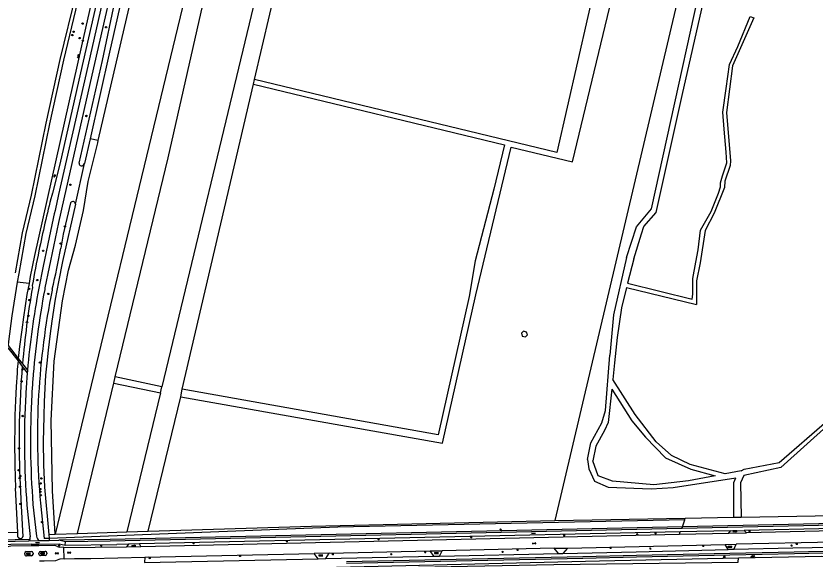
# Model space of a CAD drawing. Extents: x 128999 to 131010, y 395498 to 399007.
# Drawn here: x 129570.7 to 130043.8, y 396106.1 to 396427.3 of the extents above; entities that cross this region are included whole.
import ezdxf

# ---------------------------------------------------------------- set-up
doc = ezdxf.new("R2010")
doc.units = 0
for name, color, linetype in [('gg-knt-bronhoudergrens', 7, 'Continuous'), ('gg-knt-onverhard', 7, 'Continuous'), ('gg-knt-verharding', 7, 'Continuous'), ('gg-kntw-bovenkant insteek waterloop', 7, 'Continuous'), ('gt-grn-groengrens', 7, 'Continuous'), ('gt-grn-groengrens NZ', 7, 'Continuous'), ('gt-grn-vlakafsluiter', 7, 'Continuous'), ('gt-grn-weggrens', 7, 'Continuous'), ('gt-symb-boom', 7, 'Continuous'), ('gt-symb-gesloten verharding', 7, 'Continuous'), ('gt-symb-groenvak', 7, 'Continuous'), ('gt-symb-klinker verharding', 7, 'Continuous'), ('gt-symb-lichtmast', 7, 'Continuous'), ('gt-symb-tegel verharding', 7, 'Continuous'), ('gt-symb-waterafsluiter', 7, 'Continuous'), ('gt-symb-watersymbool', 7, 'Continuous')]:
    doc.layers.add(name, color=color, linetype=linetype)

# ---------------------------------------------------------------- blocks, each defined once
blk = doc.blocks.new('gt0-LMAST')
at = {"layer": 'gt-symb-lichtmast'}
for p, q in [((-0.18, 0.17), (-0.45, 0.44)), ((-0.01, 0.25), (-0.01, 0.62)), ((0.17, 0.17), (0.44, 0.44)), ((-0.26, 0), (-0.63, 0)), ((-0.18, -0.18), (-0.45, -0.45)), ((-0.01, -0.25), (-0.01, -0.63)), ((0.44, -0.45), (0.17, -0.18)), ((0.24, 0), (0.62, 0))]:
    blk.add_line(p, q, dxfattribs=at)
blk.add_circle((-0.01, 0), 0.25, dxfattribs=at)
blk = doc.blocks.new('gt0-WAFSL')
at = {"layer": 'gt-symb-waterafsluiter'}
for p, q in [((-0.5, -0.33), (0, 0.67)), ((0, 0.67), (0.5, -0.33)), ((0.5, -0.33), (-0.5, -0.33))]:
    blk.add_line(p, q, dxfattribs=at)
blk = doc.blocks.new('gt0-GRVAK')
at = {"layer": 'gt-symb-groenvak'}
for p, q in [((-0.11, 0.19), (-0.23, 0.24)), ((-0.18, 0.15), (0.09, 0.15)), ((-0.09, 0.21), (-0.16, 0.32)), ((-0.05, 0.21), (-0.05, 0.39)), ((0, 0.21), (0.06, 0.32)), ((0.01, 0.19), (0.13, 0.24)), ((0.26, -0.05), (0.2, 0.06)), ((0.31, -0.05), (0.31, 0.13)), ((0.35, -0.05), (0.41, 0.06)), ((-0.24, -0.23), (-0.36, -0.18)), ((-0.32, -0.26), (-0.05, -0.26)), ((-0.23, -0.21), (-0.29, -0.1)), ((-0.18, -0.2), (-0.18, -0.02)), ((-0.14, -0.21), (-0.07, -0.1)), ((-0.12, -0.23), (0, -0.18)), ((0.24, -0.07), (0.12, -0.02)), ((0.17, -0.11), (0.44, -0.11)), ((0.37, -0.07), (0.49, -0.02))]:
    blk.add_line(p, q, dxfattribs=at)
blk = doc.blocks.new('gt0-BOOM')
at = {"layer": 'gt-symb-boom'}
for radius in [0.4, 0.2]:
    blk.add_circle((0, 0), radius, dxfattribs=at)
blk = doc.blocks.new('gt0-WA')
at = {"layer": 'gt-symb-watersymbool'}
for centre, start, end in [((-0.32, 0.02), 28.0725, 151.9275), ((0.43, 0.42), 208.0725, 331.9275), ((-0.32, -0.43), 28.0725, 151.9275), ((0.43, -0.03), 208.0725, 331.9275)]:
    blk.add_arc(centre, 0.425, start, end, dxfattribs=at)
blk = doc.blocks.new('gt0-TEG1')
at = {"layer": 'gt-symb-tegel verharding'}
for p, q in [((-1.12, 0), (1.12, 0)), ((-0.9, -0.25), (-0.9, 0.25)), ((-0.45, -0.25), (-0.45, 0.25)), ((0, -0.25), (0, 0.25)), ((0.45, -0.25), (0.45, 0.25)), ((0.9, -0.25), (0.9, 0.25))]:
    blk.add_line(p, q, dxfattribs=at)
blk = doc.blocks.new('gt0-KL1')
at = {"layer": 'gt-symb-klinker verharding'}
for p, q in [((-1.15, 0.3), (1.15, 0.3)), ((-1, -0.3), (-1, 0.3)), ((-0.5, 0.3), (-0.5, 0.45)), ((0, -0.3), (0, 0.3)), ((0.5, 0.3), (0.5, 0.45)), ((1, -0.3), (1, 0.3)), ((-1.15, -0.3), (1.15, -0.3)), ((-0.5, -0.45), (-0.5, -0.3)), ((0.5, -0.45), (0.5, -0.3))]:
    blk.add_line(p, q, dxfattribs=at)
blk = doc.blocks.new('gt0-GESVH1')
at = {"layer": 'gt-symb-gesloten verharding'}
for p, q in [((-0.99, -0.26), (0.01, 0.24)), ((0.01, -0.26), (-0.99, 0.24)), ((0.01, 0.24), (1.01, -0.26)), ((1.01, 0.24), (0.01, -0.26))]:
    blk.add_line(p, q, dxfattribs=at)

msp = doc.modelspace()

# ---------------------------------------------------------------- linework, layer by layer
at = {"layer": 'gg-knt-bronhoudergrens'}
msp.add_lwpolyline([(129869.95, 396239.57), (129870.43, 396237.93), (129872.28, 396237.46), (129873.51, 396238.66), (129873, 396240.3), (129871.16, 396240.77), (129869.95, 396239.57)], dxfattribs=at)
at = {"layer": 'gg-knt-onverhard'}
for p, q in [((129936.44, 396283.69), (129932.84, 396269.15)), ((129932.24, 396266.71), (129973.55, 396256.71)), ((129973.55, 396262.8), (129973.55, 396256.71)), ((129565.89, 396230.93), (129571.93, 396223.21)), ((129566.03, 396232.38), (129572.08, 396224.65)), ((129571.93, 396223.21), (129574.43, 396220.02)), ((129572.08, 396224.65), (129574.55, 396221.48)), ((129574.55, 396221.48), (129577.51, 396217.71)), ((129574.43, 396220.02), (129577.38, 396216.24)), ((129999.96, 396158.15), (129990.47, 396156.39))]:
    msp.add_line(p, q, dxfattribs=at)
for points in [[(130170.78, 396652.31), (130147.65, 396553.55), (130094.89, 396328.26), (130074.1, 396236.6), (130052.63, 396186.35), (130023.59, 396160.17), (130001.52, 396155.47), (129999.63, 396151.1), (130000, 396130.82)], [(129932.22, 396284.37), (129938.14, 396302.58), (129946.95, 396313.21), (129986.32, 396491.53), (130008.25, 396582.33)], [(129632.42, 396556.7), (129620.45, 396500), (129615.89, 396477.86), (129608.36, 396440.71), (129598.82, 396401.07), (129590.49, 396363.43), (129581.85, 396320.88), (129576.55, 396298.52), (129572.34, 396275.03), (129571.5, 396269.85)], [(129936.44, 396283.69), (129941.05, 396298.35), (129942.45, 396302.8), (129949.69, 396311.12), (129965.19, 396380.19), (129982.99, 396459.55)], [(129570.43, 396275.36), (129574.65, 396298.91), (129579.96, 396321.3), (129588.6, 396363.83), (129596.93, 396401.51), (129606.47, 396441.13)], [(129971.43, 396262.82), (129971.43, 396271.91), (129973.22, 396281.7), (129974.56, 396289.04), (129976.02, 396300.52), (129982.23, 396311.68), (129986.63, 396322.44), (129987.85, 396326.29), (129987.79, 396328.66), (129989, 396332.77), (129991.58, 396340.45), (129991.09, 396346.69), (129990.03, 396360.41), (129989.25, 396370.41), (129991.23, 396384.46), (129993.2, 396398.52), (129997.98, 396409.24), (130005.37, 396427.01), (130007.45, 396426.15), (129995, 396397.71), (129991.27, 396370.08), (129993.82, 396341.64), (129993.47, 396338.84), (129990.4, 396329.47), (129990.24, 396325.77), (129984, 396310.63), (129978.82, 396300.43), (129975.83, 396281.22), (129973.58, 396270.71), (129973.55, 396262.8)], [(129932.22, 396284.37), (129924.5, 396250.57), (129922.19, 396226.64)], [(129571.5, 396269.85), (129568.28, 396250), (129566.24, 396234.69), (129566.03, 396232.38)], [(129932.84, 396269.15), (129971.04, 396259.8), (129971.43, 396262.82)], [(129932.24, 396266.71), (129929.25, 396254.61), (129926.66, 396237.02), (129925.09, 396222.2), (129924.02, 396212.16)], [(129909.04, 396164.98), (129911.1, 396174.7), (129917.52, 396186.57), (129919.66, 396193.98), (129922.19, 396226.64)], [(129990.47, 396156.39), (129969.82, 396162.05), (129958.86, 396167.4), (129949.81, 396175.4), (129937.21, 396191.46), (129924.02, 396212.16)], [(129923.43, 396206.53), (129921.34, 396186.84), (129919.17, 396182.03), (129914.06, 396172.8), (129912.25, 396164.07)], [(129923.43, 396206.53), (129935.36, 396187.88), (129943.34, 396178.16), (129955.28, 396165.88), (129970.23, 396159.23), (129984.6, 396155.31)], [(129999.96, 396158.15), (130001.77, 396159.22), (130022.6, 396163.26), (130050.69, 396187.56)], [(129909.04, 396164.98), (129909.92, 396159.45), (129913.3, 396152.12), (129921.37, 396148.66), (129946.81, 396147.51), (129959.82, 396148.41), (129996.95, 396154.16)], [(129984.6, 396155.31), (129968.92, 396152.41), (129948.42, 396150.02), (129923.78, 396152.08), (129915.42, 396155.25), (129912.25, 396164.07)], [(129995.76, 396130.74), (129995.76, 396151.25), (129996.95, 396154.16)]]:
    msp.add_lwpolyline(points, dxfattribs=at)
at = {"layer": 'gg-knt-verharding'}
for p, q in [((129577.22, 396137.94), (129579.1, 396119.2)), ((129580.78, 396138.32), (129582.8, 396119.54)), ((130149.7, 396128.28), (129964.88, 396124.18)), ((130148.84, 396126.26), (130001.81, 396122.98)), ((129964.88, 396124.18), (129626.45, 396116.66)), ((129964, 396122.14), (129643.79, 396115)), ((129963.5, 396120.68), (129992.68, 396121.35)), ((129993.8, 396122.8), (129964, 396122.14)), ((129992.68, 396121.35), (129993.8, 396122.8)), ((129992.68, 396121.35), (130003.24, 396121.59)), ((129993.8, 396122.8), (130001.81, 396122.98)), ((130001.81, 396122.98), (130003.24, 396121.59)), ((130148.33, 396124.88), (130003.24, 396121.59)), ((129578.35, 396116.84), (129584.39, 396116.95)), ((129590.4, 396117.11), (129596.11, 396117.23)), ((129600, 396116.25), (129596.11, 396117.23)), ((129626.45, 396116.66), (129600, 396116.25)), ((129644.58, 396113.44), (129963.5, 396120.68)), ((129580.15, 396113.86), (129580.14, 396114.85)), ((129584.17, 396113.93), (129580.15, 396113.86)), ((129584.17, 396113.93), (129584.12, 396114.89)), ((129598.94, 396112.98), (129596.41, 396113.1)), ((129598.94, 396112.98), (129636.2, 396113.25)), ((129599.15, 396106.17), (129598.94, 396112.98)), ((129599.86, 396114.27), (129630.43, 396114.7)), ((129637.26, 396114.85), (129630.43, 396114.7)), ((129637.26, 396114.85), (129636.2, 396113.25)), ((129636.2, 396113.25), (129644.58, 396113.44)), ((129643.79, 396115), (129637.26, 396114.85)), ((129644.58, 396113.44), (129643.79, 396115)), ((129889.34, 396112.42), (129823, 396110.97)), ((129889.34, 396112.42), (129897.14, 396112.59)), ((129897.14, 396112.59), (129990.49, 396114.63)), ((129990.49, 396114.63), (129997.15, 396114.78)), ((129992.31, 396111.62), (129990.49, 396114.63)), ((129995.63, 396111.68), (129997.15, 396114.78)), ((130062.83, 396116.21), (129997.15, 396114.78)), ((129575.85, 396108.96), (129575.85, 396109.44)), ((129576.83, 396110.46), (129579.82, 396110.52)), ((129579.87, 396108), (129576.87, 396107.96)), ((129580.85, 396109.53), (129580.85, 396109.02)), ((129584.27, 396109.05), (129584.27, 396109.55)), ((129585.26, 396110.54), (129587.97, 396110.61)), ((129587.98, 396108.11), (129585.27, 396108.08)), ((129588.96, 396109.6), (129588.97, 396109.11)), ((129646.97, 396107.12), (129747.32, 396109.32)), ((129756.13, 396109.51), (129747.32, 396109.32)), ((129749.56, 396106.23), (129747.32, 396109.32)), ((129754.2, 396106.32), (129756.13, 396109.51)), ((129754.2, 396106.32), (129818.05, 396107.71)), ((129756.13, 396109.51), (129816, 396110.82)), ((129816, 396110.82), (129823, 396110.97)), ((129818.05, 396107.71), (129816, 396110.82)), ((129818.05, 396107.71), (129821.5, 396107.76)), ((129821.5, 396107.76), (129823, 396110.97)), ((129821.5, 396107.76), (129891.96, 396109.36)), ((129891.96, 396109.36), (129894.5, 396109.42)), ((129995.63, 396111.68), (129992.31, 396111.62)), ((129749.56, 396106.23), (129754.2, 396106.32))]:
    msp.add_line(p, q, dxfattribs=at)
for points in [[(129735.73, 396920.17), (129735.49, 396919.78), (129735.29, 396919.36), (129734.71, 396917.05), (129727.14, 396882.37), (129716.81, 396837.08), (129706.95, 396794.08), (129685.81, 396701.69), (129680.84, 396679.49), (129673.53, 396647.36), (129661.5, 396594.95), (129655, 396566.06), (129633.52, 396471), (129615.64, 396392.22), (129598.98, 396319.19), (129595.9, 396305.04), (129592.89, 396290.87), (129590.35, 396278.71), (129587.86, 396266.54), (129587.71, 396265.51)], [(129731.64, 396920.03), (129731.27, 396917.69), (129723.66, 396883.05), (129703.51, 396794.99), (129682.4, 396702.62), (129670.08, 396648.14), (129658.06, 396595.88), (129651.59, 396567.11), (129629.86, 396470.92), (129612.21, 396393.28), (129595.9, 396321.59)], [(129589.36, 396291.55), (129586.84, 396279.37), (129584.2, 396266.24)], [(129562.03, 396116.45), (129570.26, 396116.67), (129578.35, 396116.84)], [(129578.83, 396117.78), (129578.62, 396117.3), (129578.35, 396116.84)], [(129584.39, 396116.95), (129589.97, 396117.11), (129590.4, 396117.11)], [(129580.14, 396114.85), (129567.7, 396114.63), (129560.41, 396114.49)], [(129580.15, 396113.86), (129567.65, 396113.59), (129566.61, 396113.48), (129565.93, 396113.32), (129565.5, 396113.14)], [(129584.12, 396114.89), (129596.18, 396115.11), (129599.86, 396114.27)], [(129595.22, 396113.43), (129593.76, 396114.02), (129584.17, 396113.93)], [(130065.21, 396113.18), (130030.54, 396112.4), (129995.63, 396111.68)], [(129610.28, 396106.44), (129615.07, 396106.43), (129646.97, 396107.12)], [(129766.35, 396104.56), (129822.01, 396105.73), (129906.36, 396107.6), (129938.03, 396108.35), (129993.32, 396109.58), (130031.5, 396110.36), (130065.58, 396111.17)], [(129894.5, 396109.42), (129937.78, 396110.42), (129992.31, 396111.62)], [(129599.15, 396106.17), (129596.75, 396106.02), (129596.17, 396105.87), (129594.05, 396105.03), (129587.33, 396104.85), (129584.72, 396104.81)], [(129599.15, 396106.17), (129605.38, 396106.4), (129610.28, 396106.44)], [(129646.82, 396103.98), (129656.08, 396104.19), (129749.56, 396106.23)]]:
    msp.add_lwpolyline(points, dxfattribs=at)
for centre, radius, start, end in [((131589.87, 395871.84), 2044.06, 167.28922, 168.15115), ((130058.23, 396176.08), 482.52, 169.231, 175.051), ((130057.16, 396176.15), 477.88, 169.2231, 175.6885), ((130034.36, 396177.93), 458.58, 175.2081, 175.715), ((129920.16, 396187.96), 343.94, 175.0395, 175.2844), ((130016.28, 396179.12), 440.46, 175.6938, 176.0479), ((130064.34, 396175.65), 485.08, 175.6931, 176.73), ((130052.59, 396176.42), 476.87, 176.0244, 176.7277), ((130057.99, 396176.09), 482.29, 176.7258, 184.537), ((130057.38, 396176.15), 478.1, 176.7418, 184.5381), ((129574.7, 396119.3), 4.41, 339.9067, 358.7072), ((129587.31, 396120.53), 4.62, 192.2942, 212.0087), ((129587.32, 396120.53), 4.63, 212.0745, 230.7357), ((129596.96, 396117.45), 4.38, 246.6315, 262.8175), ((129576.89, 396109.42), 1.04, 93.322, 178.8528), ((129576.85, 396108.96), 1, 180.5327, 270.7253), ((129579.83, 396109.5), 1.02, 1.4651, 90.7482), ((129579.83, 396109.02), 1.02, 272.2411, 0.2186), ((129585.28, 396109.53), 1.01, 91.1693, 179.1779), ((129585.19, 396108.99), 0.918, 176.1388, 275.1957), ((129587.99, 396109.64), 0.972, 358.1296, 91.1237), ((129587.96, 396109.12), 1.01, 270.6842, 359.3732)]:
    msp.add_arc(centre, radius, start, end, dxfattribs=at)
at = {"layer": 'gg-kntw-bovenkant insteek waterloop'}
for p, q in [((129614.56, 396354.67), (129611.26, 396339.96)), ((129580.37, 396267.82), (129580.43, 396266.64)), ((129592.22, 396265.67), (129592.09, 396265.01)), ((129571.93, 396223.21), (129571.5, 396218.18)), ((129571.76, 396121.85), (129570.49, 396148.07)), ((129573.85, 396137.52), (129574.79, 396119.29)), ((129585.19, 396139.08), (129587.3, 396118.18)), ((129571.9, 396118.93), (129571.76, 396121.85)), ((129590.3, 396118.2), (129587.3, 396118.18)), ((129590.08, 396120.64), (129590.3, 396118.2))]:
    msp.add_line(p, q, dxfattribs=at)
for points in [[(129729.22, 396920.51), (129728, 396915.38), (129724.08, 396899.7), (129720.28, 396880.41), (129710.5, 396838), (129701.63, 396797.56), (129680.24, 396702.76), (129674.82, 396680.67), (129667.11, 396648.89), (129655.25, 396595.05), (129649.26, 396567.23), (129626.88, 396472.34), (129608.84, 396393.62), (129596.75, 396339.58), (129592.25, 396322.41), (129591.88, 396321.11)], [(129608.09, 396340.23), (129621.89, 396400.95), (129636.45, 396470.61), (129656.85, 396566.11), (129664.91, 396593.58), (129670.3, 396617.3)], [(129640.88, 396548.21), (129629.91, 396500), (129628.46, 396493.33), (129609.45, 396409.61), (129581.66, 396285.62), (129579.19, 396273.19), (129578.43, 396269.11)], [(129656.01, 396538.19), (129647.3, 396500), (129645.05, 396489.65), (129626.04, 396405.88), (129614.56, 396354.67)], [(129605.88, 396315.94), (129598.29, 396282.1), (129595.88, 396269.98), (129593.97, 396259.69), (129591.96, 396246.68), (129590.99, 396239.44), (129589.76, 396229.67), (129588.88, 396221.95), (129588.27, 396214.75), (129587.81, 396207.16), (129587.37, 396199.11), (129587.1, 396190.82), (129586.96, 396182.62), (129586.89, 396175.79), (129587.07, 396161.78), (129587.56, 396148.56), (129590.08, 396120.64)], [(129603.08, 396316.75), (129598.62, 396298.25), (129597.33, 396290)], [(129578.43, 396269.11), (129577.21, 396262.55), (129575.14, 396249.12), (129574.13, 396241.62), (129572.88, 396231.7), (129572.08, 396224.65)], [(129571.5, 396218.18), (129571.31, 396215.99), (129570.84, 396208.13), (129570.39, 396199.85), (129570.1, 396191.24), (129569.96, 396182.84), (129569.89, 396175.75), (129570.08, 396161.37), (129570.49, 396148.07)], [(129573.97, 396214.18), (129573.6, 396208.85), (129573.29, 396203.52)]]:
    msp.add_lwpolyline(points, dxfattribs=at)
for centre, radius, start, end in [((129609.65, 396340.12), 1.57, 175.8309, 257.8087), ((129609.17, 396340.85), 2.27, 273.8113, 336.7816), ((130249.64, 396151.12), 679.37, 165.51022, 168.34842), ((129604.46, 396315.9), 1.63, 79.1286, 148.2156), ((129604.46, 396316.1), 1.42, 353.2394, 77.6197), ((130249.21, 396151.24), 678.92, 168.35081, 170.11244), ((128939.04, 396415.66), 670.18, 347.06767, 349.19346), ((130107.73, 396175.04), 535.2, 170.1463, 175.0225), ((130019.55, 396178.43), 436.14, 168.549, 176.748), ((130467.59, 396146.74), 896.17, 175.30974, 175.68434), ((130107.94, 396175.04), 535.4, 176.9505, 184.0183), ((130019.64, 396178.43), 436.23, 176.7499, 185.1757), ((129573.54, 396120.08), 1.99, 215.0399, 260.2925), ((129573.33, 396119.6), 1.49, 265.06, 348.2059)]:
    msp.add_arc(centre, radius, start, end, dxfattribs=at)
at = {"layer": 'gt-grn-groengrens'}
for p, q in [((129717.64, 396632.48), (129593.98, 396120.76)), ((129619.38, 396353.59), (129661.93, 396536.84)), ((129731.74, 396518.01), (129657.06, 396207.87)), ((129669.16, 396206.51), (129711.3, 396386.88)), ((129619.38, 396353.59), (129614.56, 396354.67)), ((129578.43, 396269.11), (129571.5, 396269.85)), ((129657.06, 396207.87), (129629.49, 396213.82)), ((129607.14, 396121.17), (129628.64, 396210.17)), ((129628.64, 396210.17), (129656.27, 396204.35)), ((129656.27, 396204.35), (129636.43, 396122.09)), ((129649.01, 396122.49), (129668.24, 396202.04)), ((129966.94, 396130.22), (129995.76, 396130.74)), ((129995.76, 396130.74), (130000, 396130.82)), ((130000, 396130.82), (130104.11, 396132.66)), ((129889.64, 396128.81), (129966.94, 396130.22)), ((129965.22, 396125.19), (129966.6, 396129.21)), ((129966.6, 396129.21), (129966.94, 396130.22)), ((129571.76, 396121.85), (129562.96, 396121.61)), ((129607.14, 396121.17), (129636.43, 396122.09)), ((129636.43, 396122.09), (129649.01, 396122.49)), ((129963.5, 396120.68), (129964, 396122.14)), ((129964.88, 396124.18), (129965.22, 396125.19)), ((129590.08, 396120.64), (129593.98, 396120.76)), ((129590.3, 396118.2), (129590.4, 396117.11)), ((129593.98, 396120.76), (129607.14, 396121.17)), ((129646.97, 396107.12), (129646.82, 396103.98))]:
    msp.add_line(p, q, dxfattribs=at)
for points in [[(129668.24, 396202.04), (129823.26, 396174.67), (129842.9, 396262.3), (129863.96, 396349.64), (129900.19, 396340.9), (129945.47, 396528.69), (129962.45, 396605.57), (129981.56, 396684.81)], [(129629.49, 396213.82), (129660.82, 396343.43), (129701.84, 396524.63)], [(129711.97, 396389.75), (129743.59, 396525.11), (129818.6, 396507.59), (129921.45, 396480.73)], [(129921.45, 396480.73), (129890.97, 396346.58), (129711.97, 396389.75)], [(129711.3, 396386.88), (129859.95, 396351.03), (129853.65, 396324.9), (129842.61, 396282.38), (129839.03, 396261.3), (129820.69, 396179.46), (129669.16, 396206.51)], [(129593.98, 396120.76), (129592.35, 396146.45), (129591.62, 396187.98), (129593.33, 396223.15), (129598.21, 396258.81), (129601.88, 396276.92), (129605.95, 396291.78), (129610.62, 396312.14), (129613.47, 396329.28), (129619.07, 396352.26), (129619.38, 396353.59)], [(129966.6, 396129.21), (129761.26, 396124.86), (129590.3, 396118.2)], [(129649.01, 396122.49), (129745.69, 396125.52), (129889.64, 396128.81)], [(129998.44, 396106.72), (130047.82, 396107.81), (130074.35, 396107.35), (130080.2, 396107.42)], [(129754.41, 396101.11), (129760.5, 396101.21), (129916.21, 396104.91), (129998.44, 396106.72)], [(129754.45, 396100.19), (129760.63, 396100.31), (129838.01, 396101.93), (129889.2, 396102.83), (129998.32, 396104.22), (129998.44, 396106.72)]]:
    msp.add_lwpolyline(points, dxfattribs=at)
at = {"layer": 'gt-grn-groengrens NZ'}
for p, q in [((130150.05, 396129.29), (129965.22, 396125.19)), ((129965.22, 396125.19), (129626.43, 396117.66)), ((129626.43, 396117.66), (129596.11, 396117.23))]:
    msp.add_line(p, q, dxfattribs=at)
for points in [[(129562.07, 396117.45), (129570.24, 396117.67), (129578.83, 396117.78)], [(129766.36, 396103.56), (129822.03, 396104.73), (129906.38, 396106.6), (129938.05, 396107.35), (129993.34, 396108.58), (130031.52, 396109.36), (130065.6, 396110.17)]]:
    msp.add_lwpolyline(points, dxfattribs=at)
at = {"layer": 'gt-grn-vlakafsluiter'}
for p, q in [((130018.78, 396675.83), (129889.64, 396128.81)), ((129711.3, 396386.88), (129711.97, 396389.75)), ((129605.88, 396315.94), (129611.26, 396339.96)), ((129628.64, 396210.17), (129629.49, 396213.82)), ((129656.27, 396204.35), (129657.06, 396207.87)), ((129668.24, 396202.04), (129669.16, 396206.51))]:
    msp.add_line(p, q, dxfattribs=at)
at = {"layer": 'gt-grn-weggrens'}
for p, q in [((129580.14, 396114.85), (129584.12, 396114.89)), ((129599.86, 396114.27), (129600, 396116.25)), ((129891.96, 396109.36), (129889.34, 396112.42)), ((129897.14, 396112.59), (129894.5, 396109.42))]:
    msp.add_line(p, q, dxfattribs=at)

# ---------------------------------------------------------------- block references
at = {"layer": 'gt-symb-boom'}
for p in [(129610.15, 396422.78), (129624.07, 396420.62), (129604.12, 396415.96), (129604.83, 396417.93), (129608.33, 396414.16), (129610.28, 396412.61), (129607.62, 396402.86), (129607.71, 396404.03), (129612.39, 396368.11), (129602.89, 396327.43), (129599.69, 396302.81), (129597.1, 396292.63), (129586.8, 396288.43), (129583.33, 396271.05), (129578.43, 396265.81), (129589.8, 396262.87), (129578.69, 396259.26), (129578.08, 396249.83), (129577.23, 396246.14), (129584.89, 396222.27), (129574.56, 396218.26), (129573.99, 396211.14), (129574.72, 396190.66), (129572.57, 396171.51), (129572.27, 396158.58), (129572.89, 396153.97), (129573.23, 396155.14), (129585.28, 396150.78), (129585.73, 396153.73), (129573.12, 396148.84), (129585.11, 396147.44), (129585.15, 396145.86), (129585.38, 396143.81), (129573.29, 396138.63), (129586.16, 396127.94)]:
    msp.add_blockref('gt0-BOOM', p, dxfattribs=at)
at = {"layer": 'gt-symb-gesloten verharding', "rotation": 1.2603038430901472}
msp.add_blockref('gt0-GESVH1', (129877.44, 396115.3), dxfattribs=at)
at = {"layer": 'gt-symb-gesloten verharding'}
for p in [(129594.83, 396109.47), (129602.14, 396109.86)]:
    msp.add_blockref('gt0-GESVH1', p, dxfattribs=at)
at = {"layer": 'gt-symb-groenvak'}
for p in [(129857.65, 396123.58), (129938.51, 396120.74), (129596.29, 396114.19), (129946.28, 396112.27), (129792.95, 396108.98), (129858.86, 396110.38)]:
    msp.add_blockref('gt0-GRVAK', p, dxfattribs=at)
at = {"layer": 'gt-symb-groenvak', "rotation": -2.979673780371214}
msp.add_blockref('gt0-GRVAK', (130029.88, 396114.08), dxfattribs=at)
at = {"layer": 'gt-symb-klinker verharding'}
for p, rotation in [((129996.27, 396122.39), -178.3388879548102), ((129640.42, 396113.9), 2.0065389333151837)]:
    msp.add_blockref('gt0-KL1', p, dxfattribs=dict(at, rotation=rotation))
for p in [(129993.42, 396113.31), (129578.07, 396109.23), (129586.5, 396109.4), (129751.23, 396108.34), (129819.62, 396109.55)]:
    msp.add_blockref('gt0-KL1', p, dxfattribs=at)
at = {"layer": 'gt-symb-lichtmast'}
for p in [(129949.38, 396121.38), (130004.95, 396122.56), (129731.04, 396116.59), (129785.29, 396117.79), (129840.19, 396119), (129895.2, 396120.22), (129621.14, 396114.08), (129675.86, 396115.45), (129867.65, 396111.53), (129922.72, 396112.7), (129977.61, 396113.89), (130032.91, 396115.06), (129649.9, 396106.73), (129703.31, 396107.99), (129758.27, 396108.89), (129812.92, 396110.23)]:
    msp.add_blockref('gt0-LMAST', p, dxfattribs=at)
at = {"layer": 'gt-symb-tegel verharding', "rotation": 1.2603038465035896}
msp.add_blockref('gt0-TEG1', (129877.18, 396121.33), dxfattribs=at)
at = {"layer": 'gt-symb-tegel verharding'}
msp.add_blockref('gt0-TEG1', (129583.53, 396115.82), dxfattribs=at)
at = {"layer": 'gt-symb-waterafsluiter'}
for p in [(129989.99, 396107.32), (130006.44, 396107.45), (130007.42, 396107.73)]:
    msp.add_blockref('gt0-WAFSL', p, dxfattribs=at)
at = {"layer": 'gt-symb-watersymbool', "rotation": 77.35314650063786}
msp.add_blockref('gt0-WA', (129593.64, 396332.66), dxfattribs=at)

doc.saveas('drawing.dxf')
